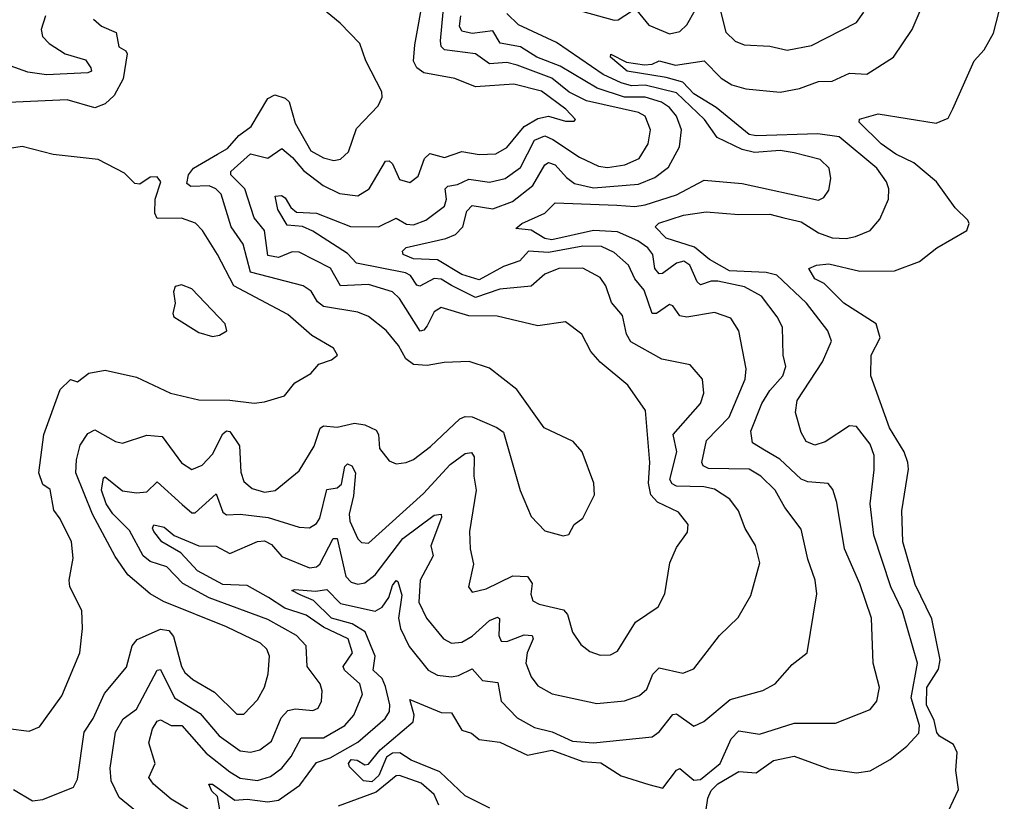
# Model space of a CAD drawing. Extents: x 1552294 to 1694791, y 811929 to 917222.
# Tile 530 of 643: x 1655458 to 1658302, y 897466 to 899724. Entities that reach past the tile are written whole.
import ezdxf

# ---------------------------------------------------------------- set-up
doc = ezdxf.new("R2010")
doc.units = 0

msp = doc.modelspace()

# ---------------------------------------------------------------- linework, layer by layer
at = {"layer": '0CON10XD'}
for points in [[(1655532.7, 899735), (1655520, 899695), (1655523.9, 899675), (1655542.9, 899655), (1655589.1, 899625), (1655647.7, 899607.7), (1655663.3, 899585), (1655665.6, 899575), (1655655, 899570), (1655535, 899564.5), (1655481.8, 899571.8), (1655430.6, 899590.6), (1655365, 899571.6), (1655315, 899606.9), (1655182.9, 899642.9), (1655135, 899647.5), (1655065, 899674), (1654965, 899673.3), (1654884.2, 899804.2)], [(1655439.7, 897499.7), (1655495, 897467.5), (1655525, 897471.1), (1655613.4, 897506.6), (1655625, 897530), (1655644.5, 897665.5), (1655670.4, 897705), (1655702.9, 897777.1), (1655766.6, 897853.4), (1655782.9, 897915), (1655797.2, 897932.8), (1655865, 897963.5), (1655889, 897959), (1655902.2, 897942.2), (1655924.8, 897855), (1655935, 897838.2), (1655958, 897818), (1656020.9, 897780.9), (1656085, 897717.5), (1656105, 897717.9), (1656145, 897759.1), (1656165.5, 897795.5), (1656175.7, 897834.3), (1656179.4, 897885), (1656172, 897905), (1656153.1, 897923.1), (1656055, 897969.8), (1655873.5, 898043.5), (1655835.2, 898065.2), (1655770.3, 898120.3), (1655733.2, 898173.2), (1655668.6, 898295), (1655620.4, 898415), (1655621.8, 898451.8), (1655632.7, 898495), (1655655, 898528.4), (1655675, 898538.9), (1655735, 898505.5), (1655755, 898500.4), (1655825, 898523.2), (1655869.5, 898519.5), (1655925, 898443.1), (1655955, 898424.5), (1655985, 898436.4), (1656015, 898468.5), (1656045, 898527.1), (1656055, 898536), (1656065, 898534.5), (1656092.8, 898492.8), (1656096.8, 898416.8), (1656105, 898390), (1656129.6, 898369.6), (1656165, 898358.4), (1656196.3, 898363.7), (1656265, 898420), (1656308.7, 898491.3), (1656325.9, 898544.1), (1656335, 898550), (1656375, 898546.9), (1656425, 898558.1), (1656455, 898553.8), (1656488, 898538), (1656494.7, 898525), (1656497.5, 898485), (1656525, 898449.2), (1656545, 898440.6), (1656574.3, 898444.3), (1656595, 898452.9), (1656645, 898491.2), (1656729.7, 898570.3), (1656745, 898577.4), (1656765, 898576.5), (1656836.1, 898546.1), (1656855, 898532.2), (1656904, 898364), (1656935, 898288.8), (1656975, 898247.5), (1657027.5, 898232.5), (1657043.8, 898236.2), (1657060, 898265), (1657085, 898283.8), (1657118.7, 898351.3), (1657116.7, 898385), (1657082.5, 898475), (1657056.7, 898505), (1656972.5, 898545), (1656894.2, 898655), (1656815, 898716.7), (1656756.2, 898736.2), (1656683.6, 898733.6), (1656635, 898724.3), (1656595, 898727.8), (1656573.8, 898743.8), (1656552.6, 898782.6), (1656516.2, 898826.2), (1656465.9, 898865.9), (1656435, 898878.8), (1656335, 898895.6), (1656318.2, 898908.2), (1656299.8, 898939.8), (1656276.4, 898955), (1656124.5, 898994.5), (1656103.3, 899075), (1656068.4, 899125), (1656039.8, 899219.8), (1656024.9, 899234.9), (1656005, 899243.6), (1655951.9, 899241.9), (1655940.9, 899250.9), (1655945.9, 899275), (1655960.4, 899295), (1656029.6, 899335), (1656058.3, 899351.7), (1656091.2, 899388.8), (1656126.9, 899415), (1656174.5, 899495.5), (1656195, 899506.8), (1656225, 899497.2), (1656236.6, 899486.6), (1656253.8, 899425), (1656298.9, 899345), (1656335, 899324.2), (1656365, 899317.3), (1656385, 899320.6), (1656408.1, 899341.9), (1656430.9, 899409.1), (1656493.3, 899475), (1656505, 899500), (1656503.8, 899515), (1656458, 899605), (1656440, 899655), (1656383.9, 899713.9), (1656255, 899820.4)], [(1658141.3, 897438.7), (1658169.7, 897500.3), (1658162, 897555), (1658166.5, 897606.5), (1658155, 897630), (1658115, 897653.8), (1658107.1, 897665), (1658099.2, 897699.2), (1658077.4, 897745), (1658078.3, 897795), (1658112.3, 897847.7), (1658117.3, 897875), (1658092.7, 897992.7), (1658045, 898091.9), (1658009, 898215), (1658006.5, 898305), (1658025.2, 898425), (1658023.7, 898445), (1658012.6, 898475), (1657971, 898545), (1657917.1, 898695), (1657917.3, 898755), (1657943.3, 898805), (1657932.1, 898845), (1657838.9, 898905), (1657781.4, 898961.4), (1657754.4, 898975), (1657737.5, 899005), (1657760, 899015), (1657795, 899018.2), (1657885, 898997), (1657985, 898998.6), (1658056.9, 899025), (1658107.1, 899065), (1658194.3, 899115), (1658201.1, 899135), (1658196.7, 899145), (1658160.3, 899180.3), (1658106.6, 899255), (1658040.6, 899310.6), (1657988.7, 899335), (1657946.4, 899365), (1657882.5, 899427.5), (1657884.1, 899435.9), (1657938.1, 899451.9), (1658105, 899424.5), (1658140.4, 899439.6), (1658153.5, 899466.5), (1658215.4, 899604.6), (1658243.8, 899636.2), (1658270.6, 899685), (1658302.2, 899805)], [(1655833.8, 897405), (1655745, 897477.2), (1655722.4, 897525), (1655718.8, 897561.2), (1655734.6, 897665.4), (1655756.3, 897703.7), (1655795, 897731.8), (1655855, 897844.5), (1655865, 897846.4), (1655905, 897765.2), (1655979.3, 897719.3), (1656034.4, 897655), (1656095, 897612.1), (1656125, 897608), (1656151.9, 897615), (1656185, 897640), (1656213, 897707), (1656232.2, 897727.8), (1656255, 897733), (1656305, 897728), (1656320.5, 897735), (1656329.7, 897755), (1656331.8, 897785), (1656325.4, 897805), (1656288.1, 897855), (1656285.5, 897915), (1656257.9, 897945), (1656175, 897990.6), (1656005, 898053.5), (1655929.2, 898095), (1655882.9, 898142.9), (1655835, 898158.4), (1655814.6, 898174.6), (1655775, 898248.4), (1655726.7, 898296.7), (1655707.3, 898325), (1655694.6, 898365), (1655700.2, 898399.8), (1655705, 898403.3), (1655755, 898362.3), (1655795, 898356.5), (1655825, 898359.7), (1655855, 898389.1), (1655927, 898323), (1655955, 898299.6), (1655965, 898299.1), (1656025, 898354.4), (1656045, 898301.5), (1656055, 898293.2), (1656095, 898295.5), (1656175.9, 898285.9), (1656265, 898258.2), (1656295, 898256), (1656315, 898268.2), (1656325, 898283.8), (1656345, 898366.9), (1656375, 898371.6), (1656387.7, 898382.3), (1656397.5, 898432.5), (1656405, 898440.4), (1656417.8, 898435), (1656427.5, 898415), (1656421.9, 898348.1), (1656409.7, 898295), (1656411.7, 898275), (1656435, 898224.5), (1656445, 898213.8), (1656465, 898211.3), (1656624.6, 898355.4), (1656701.2, 898438.8), (1656745, 898470.6), (1656763.1, 898473.1), (1656770.5, 898460.5), (1656769.8, 898405), (1656776.5, 898365), (1656757.1, 898245), (1656758.9, 898195), (1656769.1, 898150.9), (1656754.2, 898085), (1656765, 898070), (1656805, 898079.4), (1656882.6, 898117.4), (1656924.8, 898114.8), (1656938.4, 898095), (1656934.2, 898064.2), (1656940.5, 898045), (1656958.8, 898035), (1657028.9, 898018.9), (1657040, 898005), (1657055, 897954.3), (1657079.1, 897919.1), (1657105, 897898.2), (1657135, 897888.2), (1657165, 897888.9), (1657185, 897900), (1657237.1, 897982.9), (1657302.6, 898027.4), (1657321.9, 898065), (1657335.8, 898155), (1657355, 898198.8), (1657386.8, 898243.2), (1657388.6, 898265), (1657360.9, 898300.9), (1657300.1, 898330.1), (1657281, 898351), (1657274, 898385), (1657278.4, 898445), (1657265.5, 898595), (1657215, 898668.2), (1657135, 898734), (1657107.3, 898765), (1657082.2, 898815), (1657035, 898850.6), (1656955, 898838.9), (1656837, 898867), (1656755, 898868.3), (1656675, 898891.8), (1656655, 898880), (1656635, 898839.4), (1656625, 898826.5), (1656615, 898824), (1656555, 898918), (1656535, 898937.6), (1656465, 898958.3), (1656385, 898954.8), (1656355.4, 899005.4), (1656265, 899051.8), (1656245, 899053.5), (1656205, 899036.6), (1656175, 899042.8), (1656164.8, 899114.8), (1656135, 899151.5), (1656108.4, 899235), (1656067.5, 899275), (1656068.2, 899285), (1656125, 899335.9), (1656175, 899324.1), (1656215, 899351.8), (1656245.9, 899325.9), (1656277.8, 899287.8), (1656334.9, 899244.9), (1656381.9, 899221.9), (1656435, 899214.4), (1656467.2, 899235), (1656515, 899315.3), (1656525, 899315.9), (1656535, 899306.9), (1656555, 899261.6), (1656585, 899253.8), (1656608.5, 899271.5), (1656627.1, 899322.9), (1656642.7, 899337.3), (1656685, 899325.3), (1656735, 899343), (1656785, 899334.3), (1656833.6, 899336.4), (1656865.1, 899354.9), (1656914.7, 899415.3), (1656955, 899438.4), (1656985, 899444.5), (1657035, 899430.4), (1657059.4, 899430.6), (1657063.8, 899435), (1657035.9, 899465), (1656965, 899517.1), (1656885, 899536.9), (1656775, 899529.6), (1656715, 899553.6), (1656625, 899569.7), (1656604.8, 899584.8), (1656595, 899604.2), (1656599.3, 899650.7), (1656625.7, 899795)], [(1657440.3, 897435), (1657445.4, 897475), (1657455, 897497.1), (1657475, 897516.2), (1657535, 897551.9), (1657585, 897548.4), (1657635, 897583.4), (1657695, 897596.6), (1657795, 897560), (1657875, 897547.7), (1657915, 897553.6), (1657972.9, 897587.1), (1658020.5, 897625), (1658055, 897662.5), (1658057.4, 897685), (1658032.9, 897765), (1658051.6, 897865), (1658008.4, 898015), (1657974.1, 898085), (1657925.6, 898235), (1657914.8, 898325), (1657926.2, 898423.8), (1657925.8, 898465), (1657915, 898497.1), (1657875, 898548.5), (1657855, 898550), (1657785, 898504.6), (1657755, 898494.4), (1657730, 898505), (1657715, 898531.2), (1657698.6, 898588.6), (1657703.9, 898623.9), (1657776.9, 898735), (1657803.2, 898795), (1657792.3, 898825), (1657730.5, 898905), (1657645, 898985.2), (1657613.8, 898993.8), (1657508.4, 898998.4), (1657450.5, 899030.5), (1657406.8, 899066.8), (1657325, 899092.4), (1657293.3, 899125), (1657304.4, 899135.6), (1657375, 899158.8), (1657441, 899169), (1657535, 899160.6), (1657625, 899161.5), (1657665, 899151.6), (1657715, 899139.3), (1657765, 899107.7), (1657805, 899093.7), (1657845, 899091.1), (1657872.7, 899097.3), (1657914.3, 899115), (1657942.6, 899147.4), (1657967.9, 899205), (1657968.5, 899235), (1657961.5, 899255), (1657934.1, 899295), (1657825, 899385.4), (1657764, 899394), (1657585, 899388), (1657565, 899392), (1657469.8, 899469.8), (1657405, 899509.2), (1657373.1, 899543.1), (1657325, 899556.8), (1657212.7, 899575), (1657164.7, 899615), (1657165.9, 899624.1), (1657210.7, 899600.7), (1657262.8, 899592.8), (1657285, 899594.8), (1657305, 899604.7), (1657352.4, 899592.4), (1657435, 899604.5), (1657484.7, 899555), (1657515, 899535.4), (1657555.9, 899524.1), (1657654.7, 899514.7), (1657710.8, 899525), (1657765, 899545.2), (1657805, 899545.8), (1657855, 899569.3), (1657905, 899566.4), (1657982, 899615), (1658036.5, 899695), (1658078.5, 899795)], [(1655943.6, 897443.6), (1655895, 897471.8), (1655844.7, 897515), (1655831.2, 897535), (1655848.9, 897575), (1655830.8, 897635), (1655841.6, 897675), (1655855, 897697.8), (1655865, 897700.8), (1655895, 897685.2), (1655926, 897685), (1655996.6, 897605), (1656065, 897550.7), (1656095, 897532.7), (1656145, 897525.9), (1656182.7, 897537.3), (1656215, 897561.4), (1656242.3, 897595), (1656271.1, 897648.9), (1656335, 897648.8), (1656397.2, 897685), (1656422.9, 897715), (1656447.9, 897775), (1656440.4, 897805), (1656395.7, 897845), (1656391.9, 897855), (1656419.7, 897895), (1656406.9, 897935), (1656335, 897968.4), (1656285, 898003.5), (1656223.3, 898023.3), (1656177, 898055), (1656115, 898089), (1656045, 898092.6), (1655971.6, 898131.6), (1655923.8, 898183.8), (1655868.9, 898215), (1655845.3, 898245), (1655841.4, 898255), (1655845.5, 898264.5), (1655875, 898258.1), (1655904.1, 898234.1), (1655975, 898204), (1656025, 898202.6), (1656065, 898181.9), (1656145, 898216.2), (1656165, 898218.4), (1656185, 898207.4), (1656215, 898173.2), (1656295, 898140.7), (1656315, 898143.3), (1656325, 898151.2), (1656363.7, 898225), (1656375, 898225.2), (1656400.4, 898115), (1656415, 898098.4), (1656435, 898093), (1656455, 898097.1), (1656485, 898119.8), (1656564.6, 898225.4), (1656655, 898292.2), (1656675, 898295.7), (1656675.9, 898285.9), (1656645.8, 898204.2), (1656652.2, 898175), (1656614.8, 898105), (1656610.9, 898040.9), (1656633.1, 897995), (1656681.8, 897935), (1656705, 897922.2), (1656735, 897925.5), (1656765, 897942.6), (1656815, 897988.5), (1656838.1, 897998.1), (1656843.8, 897993.8), (1656841.6, 897945), (1656848.8, 897928.8), (1656865, 897927.9), (1656915, 897946.6), (1656938.5, 897945), (1656940.8, 897935), (1656923.4, 897895), (1656920.4, 897865), (1656935.3, 897825), (1656955, 897799.1), (1656996.3, 897776.4), (1657125, 897748.4), (1657205, 897756.3), (1657248.7, 897771.3), (1657270, 897790), (1657287, 897833), (1657305, 897851.8), (1657373.8, 897836.2), (1657405, 897848.9), (1657479.4, 897945), (1657533.2, 897996.8), (1657569.6, 898060.4), (1657596.2, 898155), (1657583.6, 898205), (1657553.9, 898253.9), (1657534.6, 898305), (1657509, 898339), (1657465, 898367.4), (1657433.9, 898373.9), (1657355.7, 898375.7), (1657342.7, 898382.7), (1657335.9, 898395), (1657356, 898475), (1657345.6, 898525), (1657424.6, 898615), (1657434.4, 898645), (1657430.8, 898685), (1657395, 898726.7), (1657313.3, 898743.3), (1657223.1, 898793.1), (1657210.5, 898815), (1657199.5, 898869.5), (1657167, 898907), (1657151.1, 898955), (1657135, 898978.7), (1657085, 899005.6), (1657015, 899004.8), (1656975, 898988.9), (1656935, 898953.8), (1656845, 898944.8), (1656775, 898921.2), (1656705, 898956.2), (1656675, 898974.2), (1656655, 898976.5), (1656613.8, 898953.8), (1656605, 898956.9), (1656586.7, 898985), (1656572, 898992), (1656430.7, 899020.7), (1656405, 899047.8), (1656305, 899112.6), (1656275, 899126.5), (1656230.1, 899130.1), (1656203.4, 899175), (1656195.8, 899214.2), (1656214.6, 899215.4), (1656225, 899208.7), (1656241.2, 899181.2), (1656257.4, 899167.4), (1656315, 899165.1), (1656413.7, 899126.3), (1656494.8, 899125.2), (1656545, 899150.4), (1656575, 899132.9), (1656595, 899130.6), (1656630.8, 899145), (1656685, 899184.7), (1656691, 899205), (1656686.8, 899235), (1656695, 899242.8), (1656722.4, 899247.6), (1656755, 899263.1), (1656815, 899254.1), (1656860.4, 899265), (1656905, 899296.8), (1656945, 899375.5), (1656975, 899388.4), (1656998, 899378), (1657075, 899326.4), (1657130.1, 899300.1), (1657156.2, 899296.2), (1657205.9, 899304.1), (1657247, 899323), (1657273.4, 899365), (1657280.3, 899405), (1657264.8, 899444.8), (1657245.1, 899455.1), (1657095, 899488.8), (1657044.7, 899514.7), (1656994.8, 899555), (1656895, 899591.9), (1656865, 899600.2), (1656815, 899595.9), (1656774.4, 899625), (1656685, 899636.6), (1656675.7, 899645.7), (1656673, 899663), (1656681.1, 899745)], [(1657085, 899747), (1657175, 899722.5), (1657187.1, 899722.9), (1657225, 899748.4)], [(1657240.5, 899750.5), (1657275, 899708.1), (1657335, 899682.8), (1657365, 899689.1), (1657385, 899708.6), (1657409.2, 899750.8)], [(1657477.2, 899767.2), (1657497.3, 899687.3), (1657525, 899661.8), (1657550.8, 899650.8), (1657625, 899646.7), (1657675, 899635.4), (1657745, 899649.3), (1657875, 899715.4), (1657896.6, 899745)], [(1655671.1, 899725), (1655694.2, 899705), (1655736.5, 899686.5), (1655744.5, 899645), (1655764.1, 899634.1), (1655767.9, 899625), (1655756.9, 899553.1), (1655730.3, 899505), (1655705, 899480.9), (1655675, 899469.4), (1655595, 899492.1), (1655425.7, 899484.3)], [(1656039.2, 897425), (1656029.3, 897479.3), (1656013.3, 897495), (1656004.5, 897515.5), (1656015, 897515.4), (1656079.2, 897469.2), (1656115, 897472.4), (1656175, 897464.4), (1656205, 897469.2), (1656267.5, 897512.5), (1656315, 897578.1), (1656355, 897591.4), (1656435, 897636.6), (1656513.7, 897705), (1656526, 897725), (1656527.5, 897745), (1656515, 897797.7), (1656505, 897820.6), (1656479, 897845), (1656484.8, 897885.2), (1656455.5, 897955.5), (1656418.4, 897978.4), (1656358.3, 897995), (1656306.3, 898046.3), (1656267.7, 898062.3), (1656244.4, 898075), (1656252.4, 898077.6), (1656312.4, 898072.4), (1656345, 898077.7), (1656385, 898037.4), (1656485, 898015.2), (1656505, 898026.8), (1656524, 898055), (1656535, 898088.9), (1656545, 898103.5), (1656550.6, 898100.6), (1656561.6, 898061.6), (1656552.1, 897995), (1656558.1, 897965), (1656582.6, 897912.6), (1656637.7, 897845), (1656665, 897830.3), (1656705, 897825.7), (1656725, 897828.9), (1656765, 897848.2), (1656795, 897815.3), (1656839.2, 897809.2), (1656848.4, 897755), (1656895, 897706.9), (1656945, 897678.6), (1656996.1, 897666.1), (1657055, 897639.5), (1657115, 897634.7), (1657285, 897652.5), (1657305, 897666.8), (1657345, 897716.2), (1657355, 897718.8), (1657405, 897683.1), (1657433.9, 897696.1), (1657510.3, 897759.7), (1657605, 897786.2), (1657640, 897805), (1657689.4, 897860.6), (1657732.9, 897895), (1657760.7, 898065), (1657756.1, 898105), (1657734.6, 898165), (1657715, 898252), (1657668.5, 898315), (1657640.3, 898365), (1657598.7, 898405), (1657565.6, 898425), (1657447.4, 898427.4), (1657431.8, 898435), (1657428.8, 898445), (1657442.3, 898507.7), (1657507.8, 898575), (1657553.5, 898685), (1657556.7, 898715), (1657535.2, 898825.2), (1657511.9, 898861.9), (1657465, 898877.4), (1657385, 898864.3), (1657365, 898867.9), (1657345, 898897.5), (1657335, 898900.5), (1657297.8, 898875), (1657284.8, 898874.8), (1657262.2, 898942.2), (1657234.8, 898975), (1657216.9, 899015), (1657175, 899051.6), (1657138.5, 899068.5), (1657085, 899069.8), (1656985, 899050.8), (1656927.5, 899055), (1656902.8, 899027.2), (1656855, 899010.7), (1656785, 898972.3), (1656735, 898987.8), (1656665, 899029.9), (1656595, 899033.3), (1656565.9, 899045), (1656563.8, 899055), (1656574.6, 899065.4), (1656688.5, 899091.5), (1656716.7, 899103.3), (1656738.1, 899125), (1656749.2, 899170.8), (1656765, 899187), (1656825, 899177.7), (1656881.3, 899198.7), (1656940.4, 899245), (1656975, 899304.1), (1656985, 899311.2), (1657005, 899304.3), (1657037.4, 899267.4), (1657060.1, 899250.1), (1657115, 899238.2), (1657245, 899248.9), (1657292.5, 899267.5), (1657332.6, 899297.4), (1657363.7, 899356.3), (1657369.8, 899405), (1657355.5, 899445), (1657335, 899469.6), (1657312.2, 899485), (1657265, 899499.6), (1657205, 899499.8), (1657125.6, 899525.6), (1657019.2, 899589.3), (1656952.1, 899615), (1656905, 899645.5), (1656845.4, 899655.4), (1656825, 899691.9), (1656765, 899684), (1656735, 899690.8), (1656728.4, 899705), (1656732, 899735)], [(1657275, 897514.3), (1657315.7, 897504.3), (1657355, 897556.2), (1657365, 897561.1), (1657405, 897526.9), (1657425, 897529.2), (1657481.1, 897575), (1657513.3, 897646.7), (1657535, 897669.7), (1657595, 897659.7), (1657695, 897691.6), (1657815, 897691.5), (1657915, 897731.5), (1657933.8, 897755), (1657941.8, 897795), (1657923.5, 897865), (1657918.2, 897995), (1657885, 898094.4), (1657840.8, 898195), (1657818.8, 898328.8), (1657807, 898367), (1657793.5, 898383.5), (1657735, 898388.7), (1657715, 898396.8), (1657653.8, 898453.8), (1657609.4, 898480.6), (1657575, 898501.5), (1657570, 898535), (1657601.7, 898615), (1657625, 898652.2), (1657662.7, 898695), (1657671.5, 898721.5), (1657663.3, 898755), (1657661.2, 898835), (1657646, 898865), (1657600.4, 898925), (1657552, 898952), (1657475, 898968.4), (1657455, 898968.4), (1657425, 898958.1), (1657415, 898966.1), (1657393.7, 899015), (1657376.3, 899026.3), (1657355, 899020), (1657315, 898990), (1657305, 898989.1), (1657292.7, 899005), (1657286.6, 899045), (1657272.4, 899065), (1657243.6, 899085), (1657185, 899110.7), (1657115, 899114.5), (1656995, 899087.6), (1656975, 899091.6), (1656935, 899116.1), (1656890.7, 899120.7), (1656908.5, 899135), (1656975, 899164.7), (1657005, 899194.2), (1657182.5, 899187.5), (1657235, 899183.9), (1657265, 899188.9), (1657355, 899218.1), (1657435, 899260.5), (1657545, 899250), (1657765, 899202.3), (1657780.4, 899209.6), (1657795, 899231.2), (1657801.1, 899265), (1657796.7, 899295), (1657769.9, 899319.9), (1657695, 899339.2), (1657655, 899345.5), (1657580.3, 899340.3), (1657545, 899349.1), (1657473.1, 899383.1), (1657436.2, 899435), (1657355, 899511.9), (1657265, 899534.9), (1657225, 899532.7), (1657195, 899540.9), (1657143, 899565), (1657008.2, 899658.2), (1656899.1, 899709.1), (1656865, 899741.3)], [(1655425, 897676.5), (1655485, 897668.1), (1655515, 897680.8), (1655579.7, 897770.3), (1655631.1, 897895), (1655639.3, 897965), (1655637, 898017), (1655602.9, 898085), (1655600.6, 898105), (1655612.1, 898167.9), (1655607.1, 898215), (1655575, 898282), (1655556.8, 898306.8), (1655546.1, 898366.1), (1655525, 898381.2), (1655513.5, 898415), (1655527.7, 898525), (1655575, 898655.7), (1655605, 898684), (1655625, 898677.5), (1655657.3, 898702.7), (1655705, 898710.9), (1655795, 898690.9), (1655893.8, 898645), (1655975, 898625.4), (1656064.8, 898624.8), (1656135, 898616.2), (1656165, 898620), (1656222.7, 898637.3), (1656253.1, 898675), (1656298.5, 898701.5), (1656321.8, 898728.2), (1656358.9, 898741.1), (1656375.6, 898754.4), (1656364, 898775), (1656301.4, 898811.4), (1656232.5, 898872.5), (1656076.5, 898955), (1656029.7, 899045), (1655986.2, 899115), (1655965.6, 899135.6), (1655925, 899150.4), (1655855, 899149.1), (1655847.9, 899165), (1655849.2, 899205), (1655865.3, 899255), (1655855, 899270), (1655835, 899268.6), (1655805, 899248.8), (1655790.7, 899250.7), (1655760.7, 899280.7), (1655685, 899319.5), (1655555, 899333.8), (1655465, 899357.7), (1655385.2, 899344.8)], [(1656015, 898808.8), (1656035, 898812), (1656056, 898825), (1656051.4, 898845), (1655955, 898946.5), (1655925, 898958.1), (1655907.1, 898952.9), (1655902.4, 898937.6), (1655907.1, 898905), (1655900, 898875), (1655903.3, 898865), (1655975, 898820), (1656015, 898808.8)], [(1656815.7, 897445.7), (1656745, 897481.2), (1656671.3, 897551.3), (1656589.1, 897585), (1656556.3, 897606.3), (1656535, 897604.8), (1656517.1, 897592.9), (1656495, 897540.3), (1656475, 897521.7), (1656450.6, 897525), (1656410.6, 897565), (1656407.5, 897575), (1656415, 897586.8), (1656432.7, 897585), (1656455, 897571.1), (1656465, 897573.6), (1656499.6, 897615), (1656594.3, 897695), (1656597.5, 897715), (1656585, 897760), (1656675, 897722.5), (1656705, 897721.8), (1656735, 897670.9), (1656763, 897663), (1656785, 897644.7), (1656845, 897637), (1656925, 897599.6), (1656995, 897613.4), (1657085, 897580.6), (1657136.7, 897576.7), (1657195, 897539.8), (1657275, 897514.3)], [(1656668.2, 897455), (1656655.1, 897485.1), (1656618.1, 897518.1), (1656555, 897540.3), (1656545, 897539.1), (1656488.1, 897491.9), (1656378, 897452)]]:
    msp.add_lwpolyline(points, dxfattribs=at)

doc.saveas('drawing.dxf')
